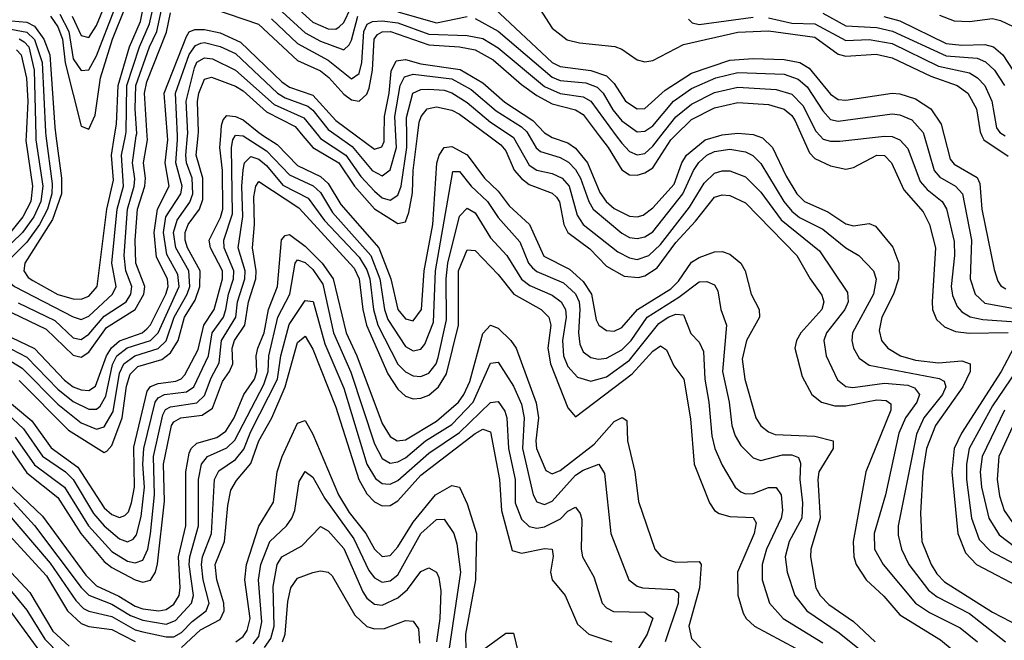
# Model space of a CAD drawing. Header units: inches. Extents: x 990535 to 1117859, y 769386 to 892122.
# Tile 1021 of 1056: x 1081231 to 1083780, y 848694 to 850301. Entities that reach past the tile are written whole.
import ezdxf

# ---------------------------------------------------------------- set-up
doc = ezdxf.new("R2010")
doc.units = ezdxf.units.IN
doc.header["$MEASUREMENT"] = 0
doc.layers.add('B0884', color=7, linetype='Continuous')
doc.layers.add('B0885', color=7, linetype='Continuous')

msp = doc.modelspace()

# ---------------------------------------------------------------- linework, layer by layer
at = {"layer": 'B0884', "color": 5}
for points, elevation in [([(1081130, 849464.6), (1081238, 849398), (1081330, 849305.4), (1081390, 849256.8), (1081430, 849240.6), (1081450, 849246.4), (1081473.5, 849286.5), (1081490, 849385), (1081500.8, 849410), (1081529.6, 849430), (1081590, 849449.2), (1081610, 849469.1), (1081631.4, 849530), (1081664.9, 849590), (1081671.3, 849610), (1081669.3, 849650), (1081635.4, 849710), (1081629.5, 849750), (1081638.6, 849781.4), (1081672, 849828), (1081679.6, 849850), (1081678.1, 849890), (1081663.5, 849930), (1081661.2, 849950), (1081665.6, 850000)], 3640), ([(1081130, 849372.7), (1081262.3, 849262.3), (1081312.5, 849192.5), (1081382.1, 849142.1), (1081450, 849036.4), (1081470, 849019.2), (1081490, 849011.6), (1081503.4, 849016.6), (1081513.2, 849026.8), (1081521.1, 849050), (1081528.2, 849090), (1081526.4, 849193.6), (1081561.3, 849338.7), (1081570, 849350.9), (1081590, 849358.5), (1081635.2, 849364.8), (1081649.4, 849370.6), (1081659, 849381), (1081693.1, 849446.9), (1081707.9, 849510), (1081734.9, 849550), (1081756.1, 849630), (1081756, 849650), (1081725.2, 849710), (1081722.1, 849730), (1081751.4, 849788.6), (1081756.9, 849810), (1081756.2, 849910), (1081749.4, 849970), (1081751.6, 850000)], 3580), ([(1081145.3, 849330), (1081241, 849241), (1081290, 849170.5), (1081349.8, 849129.8), (1081369.6, 849110), (1081422.3, 849022.3), (1081450, 848989.8), (1081490, 848956.7), (1081510, 848948.6), (1081524.8, 848955.2), (1081533.4, 848966.6), (1081546.1, 849013.9), (1081554.6, 849090), (1081550.4, 849150), (1081552.6, 849190), (1081582.3, 849310), (1081590, 849321.4), (1081606.2, 849330), (1081662.9, 849337.1), (1081681.9, 849350), (1081720, 849430), (1081729.5, 849490), (1081758.9, 849530), (1081764.9, 849550), (1081771.4, 849590), (1081784.6, 849630), (1081785.7, 849650), (1081760.3, 849710), (1081759.7, 849730), (1081782.3, 849797.7), (1081779.2, 849970), (1081782.8, 849990), (1081788.9, 850000)], 3560), ([(1081273, 850000), (1081273.3, 849990), (1081291, 849870), (1081285.9, 849830), (1081267.6, 849790), (1081238.8, 849750), (1081156.1, 849670)], 3740), ([(1081299.1, 850000), (1081315.5, 849875.5), (1081314.8, 849850), (1081302.9, 849810), (1081282.3, 849770), (1081250, 849725), (1081195, 849670), (1081187.1, 849647.1), (1081194.1, 849630), (1081218.1, 849610), (1081370, 849531.3), (1081390, 849524.3), (1081410, 849533.1), (1081471.7, 849590), (1081480.6, 849610), (1081470.1, 849670), (1081483.4, 849810), (1081500.4, 849870), (1081495.2, 849950), (1081505, 850000)], 3760), ([(1081190, 849487.7), (1081269.4, 849449.4), (1081347.2, 849367.2), (1081370, 849350.4), (1081390, 849342.2), (1081410, 849340.4), (1081427.8, 849352.2), (1081456.4, 849430), (1081468.7, 849451.3), (1081490, 849469.5), (1081548.2, 849490), (1081560.3, 849499.8), (1081570, 849510.6), (1081609.8, 849590), (1081615.9, 849610), (1081614.3, 849630), (1081585.6, 849685.6), (1081579.5, 849750), (1081587.9, 849810), (1081618.5, 849870), (1081607.6, 849930), (1081614.5, 849990), (1081613.8, 850000)], 3680), ([(1081190, 849457.6), (1081250, 849426.8), (1081330, 849343.8), (1081370, 849312.3), (1081410, 849292.2), (1081430, 849291.8), (1081439.6, 849300.4), (1081454.3, 849325.7), (1081471.8, 849408.2), (1081482.3, 849430), (1081509.2, 849450.8), (1081569.8, 849470.2), (1081590, 849489.6), (1081644.2, 849610), (1081640.9, 849640.9), (1081612.5, 849692.5), (1081603.8, 849750), (1081609.7, 849790.3), (1081648.3, 849850), (1081652.1, 849870), (1081635.7, 849930), (1081640, 849990), (1081639.5, 850000)], 3660), ([(1081248.1, 850000), (1081247.5, 849987.5), (1081264.1, 849870), (1081260.4, 849830), (1081239.4, 849790), (1081208.5, 849751.5)], 3720), ([(1081210, 849542.6), (1081299.7, 849499.7), (1081370, 849432.2), (1081390, 849426.6), (1081410, 849439.5), (1081456.2, 849503.8), (1081530, 849550), (1081552.4, 849590), (1081555.2, 849610), (1081531.7, 849670), (1081529.8, 849730), (1081536.1, 849810), (1081555.5, 849870), (1081557, 849890), (1081551.5, 849930), (1081561.7, 849990), (1081561.1, 850000)], 3720), ([(1081227.6, 849567.6), (1081321.9, 849521.9), (1081370, 849477.1), (1081390, 849472.3), (1081410, 849486.4), (1081450, 849533), (1081507, 849570), (1081519.3, 849590), (1081521.6, 849610), (1081505.6, 849650), (1081501.5, 849690), (1081510.1, 849810), (1081527.5, 849870), (1081528.9, 849888.9), (1081522.9, 849930), (1081533.2, 850000)], 3740), ([(1081230, 849366.3), (1081357.9, 849237.9), (1081450, 849179.6), (1081456.6, 849183.4), (1081470, 849198), (1081496.7, 849270), (1081508, 849352), (1081517.2, 849382.8), (1081537.4, 849402.6), (1081599.2, 849420.8), (1081621.8, 849438.2), (1081641.1, 849470), (1081657.8, 849530), (1081685.1, 849574.8), (1081697.6, 849610), (1081698.6, 849650), (1081665.5, 849710), (1081659.2, 849730), (1081659.5, 849750), (1081667.8, 849770), (1081697, 849810), (1081705.3, 849834.7), (1081705.7, 849890), (1081688.4, 849950), (1081693.2, 850000)], 3620), ([(1081325.2, 850000), (1081339.9, 849890), (1081339.8, 849850), (1081316.3, 849783.7), (1081244.8, 849670), (1081241.7, 849650), (1081253.2, 849633.2), (1081265, 849625), (1081330, 849589), (1081370, 849577.6), (1081390, 849576.6), (1081410, 849584.6), (1081431.4, 849610), (1081457, 849810), (1081474.5, 849885.5), (1081468.9, 849950), (1081476.9, 850000)], 3780), ([(1081810.1, 850000), (1081870, 849960.8), (1081930, 849898.7), (1081990.9, 849870.9), (1082010, 849853.5), (1082041.1, 849801.1), (1082140.3, 849690), (1082163.9, 849630), (1082175.9, 849550), (1082184.4, 849524.4), (1082230, 849454.4), (1082250, 849443.1), (1082270, 849447.2), (1082279.7, 849460.3), (1082302.4, 849517.6), (1082307.9, 849650), (1082352.2, 849907.8), (1082370, 849907.8), (1082399.6, 849870), (1082442.2, 849830), (1082470, 849788.2), (1082525.8, 849725.8), (1082548.5, 849670), (1082558.4, 849658.4), (1082570, 849648.4), (1082638.9, 849618.9), (1082670.5, 849590.5), (1082679.4, 849570), (1082681.5, 849550), (1082677.8, 849490), (1082680.9, 849460.9), (1082690, 849440.4), (1082710, 849425.9), (1082730, 849421.8), (1082750, 849424.3), (1082790, 849446), (1082813.9, 849470), (1082855.3, 849530), (1082937.4, 849582.6), (1082990, 849622.3), (1083010, 849622.6), (1083030, 849614.1), (1083038.4, 849598.4), (1083046, 849550), (1083061.2, 849510), (1083050.5, 849390), (1083067.7, 849310), (1083074.4, 849250), (1083083.4, 849223.4), (1083098.5, 849198.5), (1083130, 849165.9), (1083150, 849159), (1083206.2, 849173.8), (1083230, 849174.4), (1083247.4, 849167.4), (1083252.8, 849152.8), (1083250.5, 849110), (1083257.9, 849050), (1083255.9, 849010), (1083223.5, 848950), (1083212.6, 848910), (1083218.2, 848870), (1083237.7, 848810), (1083269.3, 848770), (1083352.9, 848712.9), (1083452.7, 848632.7)], 3560), ([(1081862.8, 850000), (1081897.7, 849977.7), (1081950, 849923.4), (1082010, 849894.5), (1082030, 849876.7), (1082062.3, 849822.3), (1082161.4, 849710), (1082192, 849630), (1082210, 849550.1), (1082230, 849526.1), (1082250, 849521), (1082271.3, 849550), (1082278.1, 849650), (1082300.8, 849770), (1082311.1, 849928.9), (1082317.3, 849950), (1082330, 849970.1), (1082350, 849972.5), (1082390, 849950.6), (1082434.4, 849890), (1082470, 849856.5), (1082498.7, 849818.7), (1082550.7, 849770.7), (1082588, 849688), (1082654.3, 849654.3), (1082690, 849623.1), (1082711.4, 849590), (1082723.5, 849523.5), (1082730.1, 849510.1), (1082750, 849495.9), (1082770, 849494), (1082790, 849503.9), (1082830.9, 849550), (1082916.6, 849603.4), (1082936.4, 849623.6), (1082970, 849673), (1082990, 849685.1), (1083030, 849699.2), (1083050, 849700.6), (1083070, 849693.9), (1083098.1, 849670), (1083109.6, 849650), (1083125.2, 849590), (1083145.9, 849550), (1083146, 849530), (1083113.1, 849470), (1083101.5, 849421.5), (1083108.6, 849370), (1083136.7, 849270), (1083150, 849249.1), (1083170, 849233.4), (1083187, 849227), (1083290, 849222.1), (1083337.1, 849210), (1083337.1, 849190), (1083299.8, 849130), (1083297.3, 849110), (1083303.1, 849010), (1083279.6, 848930), (1083278.6, 848910), (1083292.5, 848830), (1083303.5, 848810), (1083326.1, 848786.1), (1083390, 848742.1), (1083446.2, 848690)], 3580), ([(1081964.5, 850000), (1081989.8, 849969.8), (1082057.2, 849930), (1082098.3, 849870), (1082150, 849811.3), (1082210, 849772.7), (1082230, 849777.1), (1082238.8, 849801.2), (1082247.9, 849852.1), (1082250, 849910), (1082260.9, 850000)], 3620), ([(1082004.6, 850000), (1082010, 849993.4), (1082075.6, 849950), (1082114.6, 849894.6), (1082150, 849856.4), (1082170, 849839.7), (1082190, 849833.3), (1082210, 849846.4), (1082218.6, 849870), (1082233.6, 849970), (1082233.1, 850000)], 3640), ([(1082053.4, 850000), (1082092.3, 849972.3), (1082144.1, 849910), (1082170, 849896.5), (1082190, 849911.7), (1082207.1, 849970), (1082205.4, 850000)], 3660), ([(1082103.2, 850000), (1082150, 849965.3), (1082168.9, 849971.1), (1082174.5, 849985.5), (1082174.7, 850000)], 3680), ([(1082445.7, 850000), (1082476.9, 849976.9), (1082490, 849961.1), (1082511.4, 849911.4), (1082530, 849889.1), (1082550, 849874), (1082610, 849851.7), (1082620.7, 849840.7), (1082628.7, 849828.7), (1082639.7, 849770), (1082650.1, 849750), (1082707.4, 849707.4), (1082750, 849662.5), (1082796.3, 849636.3), (1082832.9, 849632.9), (1082850, 849637.3), (1082881.7, 849658.3), (1082930, 849723.7), (1082981.1, 849778.9), (1083030, 849841.1), (1083050, 849847.6), (1083070, 849845.7), (1083110, 849826.4), (1083243.4, 849690), (1083277.2, 849630), (1083307.8, 849587.8), (1083313.3, 849570), (1083307.6, 849550), (1083253.7, 849490), (1083241.9, 849470), (1083237.6, 849450), (1083257.2, 849377.2), (1083281.8, 849330), (1083307, 849310), (1083341.2, 849301.2), (1083370, 849301.2), (1083450, 849316.5), (1083474.7, 849314.7), (1083486.2, 849306.1), (1083486.3, 849290), (1083422.1, 849130), (1083389.1, 848950), (1083390.3, 848910.3), (1083396.3, 848890), (1083422.2, 848850), (1083468.2, 848808.2), (1083510, 848759.6), (1083615.3, 848695.3), (1083644.8, 848670)], 3620), ([(1082503.7, 850000), (1082510, 849995.9), (1082550, 849923.9), (1082570, 849911), (1082610, 849902.6), (1082635.3, 849890), (1082653.5, 849870), (1082674.7, 849794.7), (1082690, 849770.7), (1082779.6, 849699.6), (1082810, 849684.2), (1082830, 849679.8), (1082859.9, 849690), (1082890, 849718.3), (1082964.9, 849815.1), (1083003, 849877), (1083030, 849902.9), (1083050, 849909.4), (1083070, 849909.7), (1083110, 849894), (1083150, 849853.9), (1083202.3, 849782.3), (1083301.9, 849701.9), (1083374.3, 849594.3), (1083375.6, 849570), (1083367.7, 849550), (1083319.7, 849490), (1083312.9, 849470), (1083319.3, 849430), (1083348.2, 849368.2), (1083370, 849350.9), (1083388.2, 849348.2), (1083470, 849359.8), (1083530, 849354), (1083547.3, 849347.3), (1083560.7, 849330), (1083553.4, 849310), (1083524.2, 849270), (1083506.7, 849230), (1083472.4, 849070), (1083443, 848970), (1083444.4, 848930), (1083466.7, 848890), (1083549.9, 848789.9), (1083586.1, 848766.1), (1083666, 848726), (1083710.4, 848690)], 3640), ([(1082550.1, 850000), (1082568.7, 849968.7), (1082579.7, 849959.7), (1082630, 849943.8), (1082651.8, 849931.8), (1082670, 849912.7), (1082683.4, 849890), (1082704.2, 849830), (1082716, 849810), (1082790, 849747.8), (1082810, 849736.7), (1082830, 849734.2), (1082850, 849738.8), (1082870, 849751.4), (1082948.3, 849850), (1082975.4, 849910), (1082989.4, 849930.6), (1083010.5, 849949.5), (1083030, 849959.6), (1083070, 849965), (1083110, 849958.4), (1083129.4, 849949.4), (1083150, 849928.4), (1083209.6, 849830), (1083230, 849804.8), (1083250, 849788.7), (1083310, 849758.1), (1083370, 849710.1), (1083403.7, 849690), (1083441.7, 849650), (1083448.5, 849628.5), (1083441.8, 849590), (1083387.4, 849490), (1083385.3, 849470), (1083390.1, 849450.1), (1083404.2, 849424.2), (1083430, 849406), (1083611.7, 849371.7), (1083624.6, 849364.6), (1083628.9, 849350), (1083619.9, 849330), (1083571.7, 849270), (1083552.8, 849227.2), (1083505.7, 848990), (1083505.8, 848965.8), (1083513.6, 848930), (1083533.1, 848890), (1083583.6, 848823.6), (1083606.7, 848806.7), (1083690, 848763.4), (1083783.2, 848690)], 3660), ([(1082602.6, 850000), (1082610, 849995.4), (1082650, 849982.2), (1082670, 849967.7), (1082701.5, 849930), (1082733.1, 849853.1), (1082749.3, 849830), (1082770, 849811.7), (1082810, 849791.7), (1082830, 849789.8), (1082845.5, 849794.5), (1082870, 849813.4), (1082925.2, 849874.8), (1082945.4, 849930), (1082957.8, 849950), (1083006.1, 849990), (1083041.1, 850000)], 3680), ([(1082731.6, 850000), (1082754.3, 849970), (1082790, 849911.9), (1082810, 849899.1), (1082830, 849898.1), (1082850, 849904.1), (1082870, 849916.8), (1082917, 849990), (1082927.1, 850000)], 3720), ([(1082775.8, 850000), (1082790, 849980.7), (1082810, 849959.6), (1082830, 849950.4), (1082850, 849954.5), (1082870, 849973.4), (1082891.2, 850000)], 3740), ([(1083139.3, 850000), (1083154.5, 849994.5), (1083180.2, 849970), (1083215.3, 849895.3), (1083243.3, 849850), (1083262.6, 849830), (1083323, 849803), (1083370, 849772), (1083390, 849766.7), (1083430, 849772.9), (1083446.4, 849766.4), (1083491.4, 849711.4), (1083507.1, 849670), (1083506.1, 849630), (1083493.2, 849590), (1083463.4, 849530), (1083456.1, 849496.1), (1083462.2, 849470), (1083478.5, 849450), (1083511.4, 849430), (1083550, 849419.5), (1083610, 849412.1), (1083670, 849417.2), (1083691.7, 849410), (1083691.5, 849390), (1083673.2, 849350), (1083602.4, 849250), (1083578.8, 849190), (1083569.3, 849130), (1083562.8, 849022.8), (1083566.3, 848950), (1083590.8, 848890), (1083605.7, 848865.7), (1083625.2, 848845.2), (1083750, 848766.6), (1083819.9, 848730)], 3680), ([(1083256.2, 850000), (1083275.8, 849955.8), (1083290, 849941.1), (1083330, 849922.1), (1083370, 849913.3), (1083390, 849917.9), (1083450, 849949.7), (1083470, 849949.2), (1083488.4, 849930), (1083519.9, 849859.9), (1083570, 849802.8), (1083586.3, 849770), (1083602.2, 849710), (1083593, 849570), (1083594.4, 849550), (1083604.8, 849524.8), (1083625.7, 849505.7), (1083653.7, 849493.7), (1083689, 849489), (1083790, 849490.5)], 3720), ([(1083303.4, 850000), (1083311.6, 849991.6), (1083330, 849986), (1083354.3, 849985.7), (1083470, 849999.4), (1083490, 849998.2), (1083509.8, 849989.8), (1083530, 849966.9), (1083562.1, 849882.1), (1083580.6, 849860.6), (1083619.3, 849830), (1083630.6, 849810.6), (1083650, 849726), (1083651.2, 849690), (1083643, 849610), (1083646.4, 849586.4), (1083658.2, 849558.2), (1083670, 849544.6), (1083691.4, 849531.4), (1083724.6, 849524.6), (1083810, 849518.7)], 3740), ([(1083572.4, 850000), (1083598.9, 849910), (1083613.3, 849893.3), (1083653.6, 849870), (1083672.2, 849850), (1083695.3, 849730), (1083692.1, 849630), (1083704.4, 849590), (1083730, 849567), (1083830, 849548.7)], 3760), ([(1083624.5, 850000), (1083639.7, 849939.7), (1083650, 849926.8), (1083710, 849891.8), (1083716.8, 849876.8), (1083722.4, 849810), (1083753.5, 849653.5), (1083763.4, 849623.4), (1083771.3, 849611.3), (1083784, 849604)], 3780), ([(1083722.4, 850000), (1083727.5, 849990), (1083790, 849947.2)], 3820), ([(1081219.9, 849219.9), (1081270, 849148.2), (1081347.1, 849090), (1081409.7, 848990), (1081470, 848924.1), (1081510, 848898.9), (1081530, 848894.4), (1081550, 848901.1), (1081563, 848930), (1081570, 848969.1), (1081580, 849070), (1081577.6, 849170), (1081602.2, 849277.8), (1081608.9, 849291.1), (1081621.7, 849298.3), (1081690, 849308.4), (1081710, 849327.3), (1081726.5, 849373.5), (1081747.9, 849412.1), (1081753.8, 849470), (1081790.4, 849530), (1081795, 849570), (1081813.9, 849630), (1081815.2, 849650), (1081796.6, 849710), (1081809.3, 849790.7), (1081806.7, 849870), (1081810, 849911.8), (1081813.5, 849930), (1081830, 849946.5), (1081850, 849939.2), (1081870, 849923.3), (1081912.5, 849872.5), (1081978.4, 849838.4), (1082020.5, 849780.5), (1082110, 849685.8), (1082130, 849652.7), (1082137.7, 849630), (1082147.5, 849550), (1082158.7, 849510), (1082210, 849409.1), (1082230, 849388.8), (1082250, 849378.4), (1082270, 849377.1), (1082290, 849385.5), (1082309.1, 849410), (1082314.4, 849425.6), (1082336.1, 849523.9), (1082335.7, 849630), (1082340, 849670), (1082370, 849792.3), (1082390, 849812.5), (1082410, 849800.5), (1082450, 849736.2), (1082492.3, 849690), (1082530, 849628.7), (1082552.2, 849612.2), (1082610, 849587.4), (1082633.1, 849570), (1082643.9, 849550), (1082646, 849530), (1082636.4, 849470), (1082639.1, 849430), (1082650, 849402.4), (1082675.5, 849375.5), (1082710, 849364.4), (1082750, 849375.6), (1082810, 849418.9), (1082885.8, 849514.2), (1082910, 849530.6), (1082930, 849537.8), (1082950, 849536.8), (1082968.4, 849488.4), (1082990, 849466.1), (1083001.5, 849441.5), (1083004.6, 849370), (1083015.4, 849310), (1083023.2, 849223.2), (1083031, 849190), (1083050, 849147.3), (1083083.4, 849090), (1083097.8, 849077.8), (1083110, 849072.6), (1083130, 849073.9), (1083170, 849089.7), (1083189.6, 849089.6), (1083202.2, 849070), (1083206.1, 849030), (1083202.3, 849010), (1083164.9, 848930), (1083153, 848890), (1083153.2, 848850), (1083172.1, 848790), (1083207.8, 848750), (1083310, 848687.1)], 3540), ([(1081206.4, 849190), (1081250, 849127.4), (1081330, 849063.1), (1081389.7, 848970), (1081450, 848898.1), (1081470, 848881.9), (1081530, 848850), (1081550, 848844.5), (1081570.3, 848849.7), (1081582.9, 848870), (1081588.1, 848891.9), (1081606.2, 849053.8), (1081603.1, 849150), (1081624.6, 849250), (1081630, 849259.2), (1081648, 849270), (1081703.4, 849276.6), (1081730, 849294.7), (1081756, 849364), (1081774.7, 849390), (1081782.9, 849410), (1081781.5, 849450), (1081787.2, 849470), (1081813.7, 849510), (1081823.3, 849570), (1081842.6, 849630), (1081843.8, 849650), (1081834, 849710), (1081839.1, 849770), (1081837.8, 849842.2), (1081842.2, 849870), (1081850, 849881.9), (1081953.8, 849813.8), (1082096.9, 849656.9), (1082110.2, 849629.8), (1082119.6, 849550), (1082129.2, 849510), (1082184, 849384), (1082210, 849344.1), (1082230, 849325.9), (1082250, 849318.9), (1082270, 849320.3), (1082290, 849328.2), (1082315.5, 849350), (1082336.2, 849383.8), (1082367.2, 849510), (1082367, 849650), (1082390, 849704.6), (1082410, 849702.8), (1082470, 849640.8), (1082510.3, 849590.3), (1082581.2, 849550), (1082601.3, 849530), (1082606.4, 849510), (1082598.8, 849450), (1082605.1, 849410), (1082650, 849295.9), (1082670, 849272.1), (1082816.6, 849383.4), (1082870, 849442.1), (1082890, 849456.5), (1082905.8, 849445.8), (1082924.6, 849404.6), (1082950.4, 849370), (1082967.4, 849267.4), (1082976.9, 849150), (1083017, 849050), (1083029.6, 849030), (1083042.3, 849022.3), (1083070, 849014.7), (1083130, 849011.9), (1083137.5, 848997.5), (1083132.6, 848970), (1083089.8, 848870), (1083090.4, 848810.4), (1083104, 848764), (1083112, 848750), (1083133.4, 848730), (1083310, 848635.4)], 3520), ([(1081200.4, 849100.4), (1081290, 849015.2), (1081402.6, 848862.6), (1081430, 848835.1), (1081488.3, 848808.3), (1081530, 848782.1), (1081550, 848775.5), (1081591.1, 848770), (1081610, 848773.1), (1081630, 848787), (1081643.9, 848810), (1081647.1, 848830), (1081642.3, 848910), (1081661.1, 848990), (1081661.2, 849130), (1081670, 849178.1), (1081675.2, 849190), (1081690, 849204.4), (1081741.4, 849218.6), (1081764.7, 849235.3), (1081786.3, 849270), (1081811.6, 849330), (1081838.8, 849370), (1081844.8, 849390), (1081843.7, 849430), (1081847.9, 849450), (1081863.7, 849490), (1081875, 849550), (1081898.5, 849610), (1081909.2, 849730.8), (1081918.5, 849741.5), (1081930, 849744.6), (1081970, 849714.2), (1082014, 849670), (1082043, 849630), (1082076.2, 849490), (1082103.7, 849430), (1082170, 849255.5), (1082190, 849221.3), (1082208.2, 849210), (1082230, 849213.1), (1082310, 849260.9), (1082367.1, 849310), (1082381.3, 849330), (1082396.2, 849363.8), (1082430, 849487.8), (1082450, 849510.1), (1082470, 849502.3), (1082502.6, 849470), (1082516.1, 849450), (1082568.3, 849308.3), (1082574, 849270), (1082567.6, 849210), (1082569.5, 849190), (1082593.3, 849133.3), (1082610, 849124.4), (1082630, 849133.1), (1082718.4, 849201.6), (1082770, 849260.1), (1082790.9, 849270.9), (1082802.7, 849262.7), (1082805, 849210), (1082824, 849130), (1082833.4, 849053.4), (1082875.6, 848930), (1082891.3, 848911.3), (1082910, 848901.8), (1082930, 848895.9), (1082990, 848897.8), (1082995.4, 848890), (1082991.5, 848830), (1082963.1, 848730), (1082970, 848698.3), (1082997.9, 848670)], 3480), ([(1081216.1, 849050), (1081270, 848991), (1081390, 848830.8), (1081410.3, 848810.3), (1081470, 848787.6), (1081518.2, 848758.2), (1081550, 848745.9), (1081610, 848735.6), (1081634.9, 848745.1), (1081676.3, 848790), (1081680.8, 848810), (1081670, 848890), (1081671.3, 848910), (1081694.3, 848990), (1081693.9, 849110), (1081701.5, 849150), (1081717.3, 849170), (1081767.8, 849192.2), (1081788.1, 849211.9), (1081863.5, 849356.5), (1081874.2, 849390), (1081876.1, 849430), (1081899.3, 849530), (1081930.4, 849590), (1081944.1, 849670), (1081950, 849679), (1081970, 849672.2), (1081990, 849654.2), (1082015.9, 849615.9), (1082044, 849490), (1082088.3, 849388.3), (1082150, 849202.7), (1082170, 849164.6), (1082190, 849152.7), (1082210, 849155.8), (1082230, 849166.6), (1082282, 849210), (1082350, 849252.9), (1082404.9, 849310), (1082450, 849411.4), (1082470, 849414.3), (1082510, 849352), (1082530, 849305.5), (1082536.8, 849270), (1082532.5, 849190), (1082560.9, 849070), (1082570, 849052.4), (1082590, 849045.1), (1082610, 849054.1), (1082670, 849121.4), (1082690, 849134.3), (1082730.2, 849150), (1082745.5, 849125.5), (1082761.8, 848970), (1082808.4, 848850), (1082830, 848834.2), (1082843.7, 848830), (1082925.5, 848825.5), (1082936.4, 848816.4), (1082935.5, 848790), (1082902.2, 848690)], 3460), ([(1081193.9, 849030), (1081310, 848893.7), (1081376.6, 848796.6), (1081396.5, 848776.5), (1081410, 848768.8), (1081470, 848755.3), (1081530, 848721.3), (1081550, 848715.3), (1081610, 848702.4), (1081630, 848702.6), (1081650, 848713.6), (1081677.6, 848742.3), (1081713.6, 848770), (1081722.1, 848790), (1081706.1, 848850), (1081701.6, 848890), (1081704.8, 848910), (1081727.6, 848970), (1081735.8, 849110), (1081747.2, 849132.8), (1081790, 849162.3), (1081811.6, 849188.4), (1081830, 849234.6), (1081898.4, 849370), (1081907.4, 849430), (1081928.7, 849511.4), (1081970, 849573.3), (1081990.6, 849570.6), (1082021.2, 849461.2), (1082070, 849347), (1082130, 849150.1), (1082152.4, 849112.4), (1082170, 849099.5), (1082178.6, 849098.6), (1082190, 849097.7), (1082210, 849107.2), (1082290, 849178), (1082370, 849232.1), (1082450, 849309.7), (1082470, 849312.5), (1082487.4, 849287.4), (1082492.5, 849270), (1082496.9, 849190), (1082514.3, 849110), (1082514.2, 849050), (1082530, 849007.4), (1082550, 848988.3), (1082570, 848984.3), (1082590, 848987.8), (1082631.6, 849008.4), (1082650, 849028.1), (1082670, 849038.7), (1082682.5, 849022.5), (1082686.9, 849006.9), (1082684.8, 848930), (1082688.3, 848910), (1082717.7, 848857.7), (1082738.8, 848790), (1082750, 848777.8), (1082768.3, 848768.3), (1082850, 848766.2), (1082870.7, 848750.7), (1082855.2, 848710), (1082831.5, 848670)], 3440), ([(1081650, 848674.7), (1081698.9, 848721.1), (1081750, 848747.5), (1081760.7, 848770), (1081760, 848790), (1081741.2, 848850), (1081737.6, 848890), (1081761.8, 848950), (1081770, 849043.1), (1081777.8, 849082.2), (1081792.1, 849107.9), (1081830, 849151.7), (1081850.1, 849210), (1081883.7, 849270), (1081918.4, 849350), (1081950, 849465), (1081970, 849481), (1081990, 849447.2), (1082050, 849297.1), (1082108.8, 849110), (1082130, 849073), (1082150, 849052.3), (1082170, 849042.2), (1082190, 849043.1), (1082210, 849055.2), (1082270, 849121.3), (1082410, 849229.1), (1082430, 849240.4), (1082450, 849233.3), (1082473, 849110), (1082478.7, 849030), (1082506.1, 848926.1), (1082530, 848919), (1082590, 848931.4), (1082610.1, 848930.1), (1082611.9, 848911.9), (1082605.7, 848870), (1082610.1, 848850.1), (1082643.4, 848810), (1082675.6, 848735.6), (1082704.3, 848710), (1082764.1, 848690)], 3420), ([(1083804, 849450), (1083772.1, 849390), (1083669.4, 849230), (1083650.4, 849190), (1083644.1, 849130), (1083659.8, 848970), (1083680.1, 848920.1), (1083708, 848890), (1083830, 848826.1)], 3720), ([(1083810.3, 849389.7), (1083750, 849300.5), (1083689.6, 849190), (1083682.2, 849150), (1083681.9, 849110), (1083695.3, 849010), (1083715.1, 848955.1), (1083744.3, 848924.3), (1083870, 848857.8)], 3740), ([(1083780.8, 849290), (1083722.7, 849170), (1083718, 849130), (1083720.8, 849090), (1083739.9, 849010), (1083767, 848967), (1083810, 848934)], 3760), ([(1083821.6, 849290), (1083765.6, 849170), (1083761.4, 849110), (1083767.7, 849067.7), (1083779.9, 849030), (1083807.6, 848990)], 3780), ([(1081791.2, 848690), (1081810, 848703.9), (1081820.5, 848719.5), (1081827.8, 848750), (1081814, 848850), (1081818.5, 848890), (1081850, 848989), (1081888.2, 849051.8), (1081898.1, 849130), (1081911, 849170), (1081950, 849255.8), (1081970, 849262.6), (1081990, 849227.5), (1082056.6, 849070), (1082084.6, 849024.6), (1082127.2, 848970), (1082150, 848929.7), (1082170, 848910.8), (1082190, 848913.3), (1082210, 848935.9), (1082250, 848999.8), (1082307.7, 849070), (1082350, 849094.8), (1082370, 849090.1), (1082390, 849046.8), (1082414.1, 848970), (1082411.3, 848850), (1082385.6, 848710), (1082386.4, 848666.4)], 3380), ([(1081835.6, 848684.4), (1081850, 848703.5), (1081858.5, 848741.5), (1081849.2, 848850), (1081855.2, 848890), (1081879, 848950), (1081921.9, 848990), (1081936, 849010), (1081943.2, 849030), (1081954.8, 849105.2), (1081970, 849130.9), (1081990, 849116.4), (1082021.1, 849061.1), (1082096.2, 848956.2), (1082134.9, 848874.9), (1082150, 848855.1), (1082170, 848844.5), (1082190, 848847.5), (1082210, 848863.6), (1082269.3, 848970), (1082310, 849006.3), (1082330, 849007.2), (1082355.2, 848970), (1082363.3, 848943.3), (1082372, 848870), (1082339.8, 848650)], 3360), ([(1081128, 849048), (1081300.3, 848860.3), (1081355.2, 848770), (1081390, 848737.2), (1081410, 848729.3), (1081470, 848721.9), (1081530, 848690.3)], 3420), ([(1081050, 849038.2), (1081257.4, 848817.4), (1081317.2, 848717.2), (1081359, 848679)], 3380), ([(1081865.3, 848674.8), (1081881.7, 848698.3), (1081890, 848730), (1081887.1, 848832.9), (1081897.5, 848890), (1081910, 848909.6), (1081961.9, 848938.1), (1082010, 848988.8), (1082030, 848977.3), (1082070, 848931.1), (1082119.6, 848819.6), (1082130, 848802.8), (1082150, 848786.9), (1082170, 848784.7), (1082210, 848803.3), (1082234.8, 848825.2), (1082270, 848872.2), (1082290, 848881.6), (1082310, 848870.1), (1082316.6, 848856.6), (1082321.9, 848821.9), (1082318.5, 848750), (1082310.3, 848689.7)], 3340), ([(1081911.3, 848690), (1081918.6, 848710), (1081925.7, 848794.3), (1081933.5, 848830), (1081950, 848854.5), (1081990, 848869.7), (1082010, 848873.5), (1082030, 848870.6), (1082040.4, 848860.4), (1082099.2, 848759.2), (1082129.8, 848729.8), (1082150, 848723.8), (1082175.4, 848724.6), (1082230, 848745.1), (1082250, 848743.5), (1082263.4, 848723.4), (1082266.5, 848686.5)], 3320), ([(1081202.1, 848830), (1081250, 848772.1), (1081296.5, 848696.5), (1081336.4, 848656.4)], 3360), ([(1081210, 848765.1), (1081292.4, 848652.4)], 3340), ([(1082410, 848654.3), (1082490, 848712), (1082510, 848712.3), (1082522.1, 848662.1)], 3380)]:
    msp.add_lwpolyline(points, dxfattribs=dict(at, elevation=elevation))
at = {"layer": 'B0885', "color": 5}
for points, elevation in [([(1081476.9, 850000), (1081481.7, 850030), (1081486, 850130), (1081515.8, 850230), (1081544.2, 850295.7), (1081564, 850396)], 3780), ([(1081505, 850000), (1081507, 850010), (1081508.7, 850130), (1081541.1, 850230), (1081567.4, 850290), (1081589.7, 850390)], 3760), ([(1081366.8, 850310), (1081390, 850259.8), (1081410, 850254.3), (1081430, 850285.9), (1081456.8, 850350)], 3860), ([(1081533.2, 850000), (1081534.1, 850005.9), (1081530, 850070), (1081532.1, 850130), (1081567.4, 850230), (1081586.1, 850270), (1081603.9, 850350)], 3740), ([(1081919.1, 850359.1), (1081990, 850294.4), (1082030, 850276.6), (1082050, 850276.3), (1082058.2, 850281.8), (1082070, 850293.4), (1082088.3, 850331.7)], 3780), ([(1081310.9, 850310), (1081330, 850282.5), (1081341.7, 850250), (1081349.2, 850189.2), (1081390, 850024.6), (1081410, 850017.2), (1081426.2, 850053.7), (1081440.8, 850150), (1081471.6, 850250), (1081503.4, 850330)], 3820), ([(1081334.9, 850314.9), (1081358.8, 850270), (1081370, 850199.4), (1081390, 850169.2), (1081410, 850170.9), (1081430, 850207.3), (1081477.3, 850330)], 3840), ([(1081730, 850329.2), (1081849.2, 850289.2), (1081950, 850194.8), (1082010, 850168.3), (1082031.3, 850151.3), (1082070, 850107.5), (1082090, 850093.5), (1082109.9, 850090.1), (1082130, 850107.5), (1082136.3, 850123.7), (1082144.3, 850170), (1082148.9, 850250), (1082157.6, 850262.4), (1082170, 850269.6), (1082191.1, 850270), (1082290, 850235.4), (1082370.2, 850230.2), (1082410, 850222.2), (1082456.8, 850196.8), (1082530, 850132.7), (1082570, 850104.2), (1082610, 850082.5), (1082670, 850067.6), (1082690, 850054.8), (1082731.6, 850000)], 3720), ([(1081901.2, 850330), (1081970, 850266.5), (1082010, 850244.9), (1082070, 850222.6), (1082084.4, 850235.6), (1082090, 850247.4), (1082106.7, 850310)], 3760), ([(1082460.2, 850330), (1082610, 850190.2), (1082630, 850179.3), (1082710, 850168.8), (1082750, 850155.4), (1082770, 850135.5), (1082799.9, 850090), (1082830, 850069.8), (1082850, 850070.4), (1082902, 850118), (1082970, 850162.1), (1083070, 850195.6), (1083130, 850200.1), (1083210, 850197.5), (1083250.5, 850190), (1083275.2, 850175.2), (1083330, 850107.5), (1083350, 850093.6), (1083370, 850091.9), (1083489.8, 850110.2), (1083510, 850108.8), (1083550, 850095.3), (1083589.7, 850069.7), (1083616.9, 850030), (1083624.5, 850000)], 3780), ([(1082577.2, 850330), (1082610, 850278.4), (1082648.3, 850248.3), (1082680.4, 850240.4), (1082771.5, 850231.5), (1082790, 850224.5), (1082830, 850197.1), (1082850, 850191.6), (1082870, 850195.1), (1082950, 850236.2), (1083090, 850268.4), (1083170, 850271.6), (1083290, 850255.6), (1083350, 850211.2), (1083370, 850206.1), (1083448.7, 850211.3), (1083490, 850202.2), (1083590, 850154.3), (1083658.1, 850130), (1083685.6, 850110), (1083708.6, 850070), (1083717.4, 850010), (1083722.4, 850000)], 3820), ([(1081210, 850297.8), (1081250, 850294.1), (1081270, 850283.9), (1081293.5, 850250), (1081309.6, 850210), (1081322.3, 850022.3), (1081325.2, 850000)], 3780), ([(1081561.1, 850000), (1081554.4, 850110), (1081560.4, 850139.6), (1081611.5, 850268.5), (1081621.7, 850318.3)], 3720), ([(1081883.1, 850303.1), (1081950, 850239.2), (1082030, 850196.1), (1082090, 850147.9), (1082110, 850161.2), (1082116.8, 850190), (1082122.1, 850270), (1082131.2, 850288.8), (1082144.2, 850295.8), (1082170, 850298.1), (1082210, 850292.7), (1082290, 850262.8), (1082390, 850260), (1082430, 850251.8), (1082470, 850227.7), (1082590, 850127.6), (1082630, 850109.4), (1082690, 850101.3), (1082709.7, 850089.7), (1082775.8, 850000)], 3740), ([(1082210, 850320.7), (1082310, 850292.2), (1082390, 850309.3)], 3760), ([(1082410, 850303.7), (1082470, 850271.1), (1082610, 850151.7), (1082630, 850143.2), (1082696.9, 850136.9), (1082725.8, 850125.8), (1082741.5, 850110), (1082766.9, 850066.9), (1082790, 850039.1), (1082830, 850010.4), (1082850, 850012.3), (1082870, 850025.5), (1082924.2, 850090), (1082970, 850122.3), (1083033.5, 850150), (1083090, 850163.5), (1083210, 850159.3), (1083246.8, 850146.8), (1083270, 850126.8), (1083310, 850064.6), (1083330, 850042.3), (1083350, 850037.5), (1083490, 850056.6), (1083510, 850054.7), (1083541.1, 850041.1), (1083570, 850008.2), (1083572.4, 850000)], 3760), ([(1082962.4, 850302.4), (1082972.5, 850292.5), (1082990, 850288.6), (1083130, 850307.4)], 3840), ([(1083170, 850305.5), (1083230, 850292), (1083290, 850290.2), (1083370, 850246.6), (1083430, 850249.5), (1083490, 850238.9), (1083610, 850180.4), (1083690, 850162.8), (1083710.5, 850150.5), (1083729.5, 850130), (1083747.8, 850090), (1083760.3, 850020.3), (1083768.3, 850008.3), (1083782, 850000)], 3840), ([(1083310, 850317.4), (1083370, 850284.4), (1083450, 850280), (1083491.1, 850271.1), (1083630, 850207), (1083710, 850200.8), (1083731.7, 850191.7), (1083755.2, 850170), (1083780.7, 850130)], 3860), ([(1083468.7, 850308.6), (1083510, 850298.1), (1083630, 850239.1), (1083670, 850234.3), (1083730, 850236.8), (1083752, 850230), (1083776.4, 850210), (1083815.6, 850150)], 3880), ([(1083612.1, 850312.1), (1083650, 850297.4), (1083690, 850295.9), (1083750, 850303.4), (1083770, 850298.9), (1083802.9, 850282.9)], 3920), ([(1081147.6, 850287.6), (1081250, 850268.1), (1081269.7, 850249.7), (1081289.7, 850190), (1081297.8, 850010), (1081299.1, 850000)], 3760), ([(1081613.8, 850000), (1081605.6, 850110), (1081662.8, 850257.2), (1081670, 850269.2), (1081684.5, 850275.5), (1081710, 850275.4), (1081750, 850266.7), (1081802.8, 850242.8), (1081910, 850139.7), (1081930, 850126.3), (1081990, 850104.8), (1082050, 850039.3), (1082103.2, 850000)], 3680), ([(1081230, 850250.9), (1081243.2, 850243.2), (1081254.7, 850230), (1081268.8, 850170), (1081273, 850000)], 3740), ([(1081223, 850223), (1081235, 850210), (1081249.3, 850149.3), (1081252.6, 850090), (1081248.1, 850000)], 3720), ([(1081639.5, 850000), (1081634.4, 850110), (1081670, 850210.1), (1081686.3, 850233.7), (1081700.4, 850239.6), (1081710, 850241.3), (1081750, 850231.3), (1081790, 850212.8), (1081898.6, 850110), (1081918.3, 850098.3), (1081976.9, 850076.9), (1081990, 850066.7), (1082030, 850016.7), (1082053.4, 850000)], 3660), ([(1081665.6, 850000), (1081666.2, 850006.2), (1081662.1, 850090), (1081683.7, 850176.3), (1081690, 850190.3), (1081710, 850201.6), (1081730, 850199.7), (1081790, 850170.3), (1081890, 850080.7), (1081966.8, 850046.8), (1082004.6, 850000)], 3640), ([(1082174.7, 850000), (1082175.3, 850050), (1082187.6, 850110), (1082193, 850167), (1082206.1, 850193.9), (1082230, 850197.8), (1082270, 850186.7), (1082371.6, 850171.6), (1082430, 850137.4), (1082486.8, 850086.8), (1082559.8, 850039.8), (1082590, 850007.8), (1082602.6, 850000)], 3680), ([(1081693.2, 850000), (1081694.1, 850010), (1081691.4, 850088.6), (1081694.6, 850110), (1081710, 850146.7), (1081727.9, 850152.1), (1081790, 850128.4), (1081810, 850116.1), (1081870, 850062), (1081944.2, 850024.2), (1081964.5, 850000)], 3620), ([(1082205.4, 850000), (1082202.6, 850050), (1082216.2, 850130), (1082227.1, 850152.9), (1082250, 850159.2), (1082350, 850147.6), (1082399.6, 850119.6), (1082464.3, 850064.3), (1082530, 850023), (1082544.2, 850010), (1082550.1, 850000)], 3660), ([(1082233.1, 850000), (1082232.3, 850047.7), (1082249.4, 850110.6), (1082270, 850120), (1082290, 850120.6), (1082330, 850117.8), (1082350, 850111.2), (1082390, 850086.1), (1082450, 850035.1), (1082503.7, 850000)], 3640), ([(1082891.2, 850000), (1082930, 850048.7), (1082970, 850081.6), (1083030, 850111.9), (1083090, 850126.2), (1083190, 850120.2), (1083230, 850107.7), (1083258.9, 850078.9), (1083291.9, 850011.9), (1083303.4, 850000)], 3740), ([(1082260.9, 850000), (1082265.1, 850034.9), (1082270.3, 850049.7), (1082286.1, 850070), (1082310, 850074.9), (1082350, 850066.2), (1082370, 850055.9), (1082445.7, 850000)], 3620), ([(1082927.1, 850000), (1082970, 850042.6), (1083030, 850072.4), (1083090, 850086.6), (1083170, 850081.1), (1083210, 850069.3), (1083230, 850052.7), (1083239, 850039), (1083256.2, 850000)], 3720), ([(1081751.6, 850000), (1081753.6, 850026.4), (1081758.4, 850041.6), (1081767.8, 850052.2), (1081790, 850049.8), (1081810, 850041), (1081850, 850008.2), (1081862.8, 850000)], 3580), ([(1081788.9, 850000), (1081790, 850001.7), (1081810.1, 850000)], 3560), ([(1083041.1, 850000), (1083050, 850002.6), (1083090, 850006.7), (1083130, 850003.4), (1083139.3, 850000)], 3680)]:
    msp.add_lwpolyline(points, dxfattribs=dict(at, elevation=elevation))

doc.saveas('drawing.dxf')
